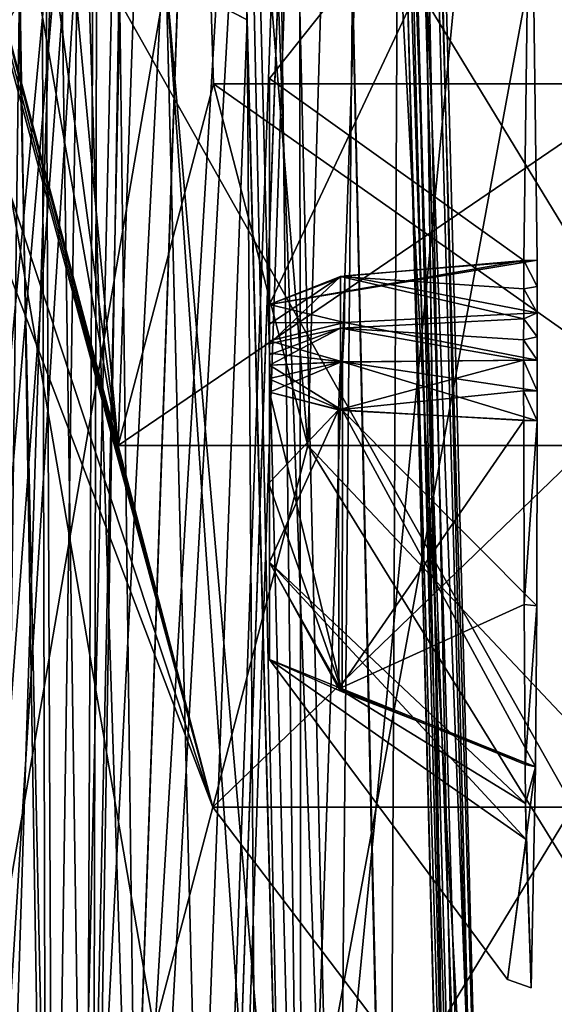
# Model space of a CAD drawing. Header units: inches. Extents: x -9.1 to 9.1, y -2.2 to 4.3.
# Tile 330 of 656: x -5.018 to -4.821, y -0.136 to 0.228. Entities that reach past the tile are written whole.
import ezdxf

# ---------------------------------------------------------------- set-up
doc = ezdxf.new("R2010")
doc.units = ezdxf.units.IN
doc.header["$LTSCALE"] = 65.185185
doc.header["$MEASUREMENT"] = 0
for name, color, linetype in [('12395', 7, 'CONTINUOUS'), ('12416', 7, 'CONTINUOUS'), ('12424', 7, 'CONTINUOUS'), ('12425', 7, 'CONTINUOUS'), ('13299', 7, 'CONTINUOUS'), ('13300', 7, 'CONTINUOUS'), ('13344', 7, 'CONTINUOUS'), ('13345', 7, 'CONTINUOUS'), ('13346', 7, 'CONTINUOUS'), ('13347', 7, 'CONTINUOUS'), ('13348', 7, 'CONTINUOUS'), ('13349', 7, 'CONTINUOUS'), ('13350', 7, 'CONTINUOUS'), ('13351', 7, 'CONTINUOUS'), ('13352', 7, 'CONTINUOUS'), ('13353', 7, 'CONTINUOUS'), ('13354', 7, 'CONTINUOUS'), ('13355', 7, 'CONTINUOUS'), ('13356', 7, 'CONTINUOUS'), ('1960', 7, 'CONTINUOUS'), ('1988', 7, 'CONTINUOUS'), ('1992', 7, 'CONTINUOUS'), ('2404', 7, 'CONTINUOUS'), ('2405', 7, 'CONTINUOUS'), ('2406', 7, 'CONTINUOUS'), ('3944', 7, 'CONTINUOUS'), ('3947', 7, 'CONTINUOUS'), ('3951', 7, 'CONTINUOUS'), ('3994', 7, 'CONTINUOUS'), ('687', 7, 'CONTINUOUS'), ('7110', 7, 'CONTINUOUS'), ('7114', 7, 'CONTINUOUS'), ('7115', 7, 'CONTINUOUS'), ('7154', 7, 'CONTINUOUS'), ('7155', 7, 'CONTINUOUS'), ('7169', 7, 'CONTINUOUS'), ('7171', 7, 'CONTINUOUS'), ('7174', 7, 'CONTINUOUS'), ('7209', 7, 'CONTINUOUS'), ('7228', 7, 'CONTINUOUS'), ('7229', 7, 'CONTINUOUS'), ('7233', 7, 'CONTINUOUS'), ('7235', 7, 'CONTINUOUS'), ('7347', 7, 'CONTINUOUS'), ('863', 7, 'CONTINUOUS'), ('9322', 7, 'CONTINUOUS'), ('9347', 7, 'CONTINUOUS'), ('9379', 7, 'CONTINUOUS')]:
    doc.layers.add(name, color=color, linetype=linetype)

msp = doc.modelspace()

# ---------------------------------------------------------------- linework, layer by layer
at = {"layer": '12395', "linetype": 'CONTINUOUS'}
for points in [[(-4.97639, 0.5863, 10.57752), (-4.94683, 0.61258, 10.4303), (-4.99891, -0.40013, 10.35935), (-4.97639, 0.5863, 10.57752)], [(-4.99891, -0.40013, 10.35935), (-4.94683, 0.61258, 10.4303), (-4.9804, -0.34848, 10.25188), (-4.99891, -0.40013, 10.35935)], [(-5.05977, 0.56559, 10.70482), (-4.97639, 0.5863, 10.57752), (-5.10629, -0.79274, 10.4516), (-5.05977, 0.56559, 10.70482)], [(-5.10629, -0.79274, 10.4516), (-4.97639, 0.5863, 10.57752), (-5.08813, -0.7254, 10.4461), (-5.10629, -0.79274, 10.4516)], [(-5.08813, -0.7254, 10.4461), (-4.97639, 0.5863, 10.57752), (-5.06675, -0.63289, 10.43963), (-5.08813, -0.7254, 10.4461)], [(-5.06675, -0.63289, 10.43963), (-4.97639, 0.5863, 10.57752), (-5.04734, -0.53738, 10.43295), (-5.06675, -0.63289, 10.43963)], [(-5.04734, -0.53738, 10.43295), (-4.97639, 0.5863, 10.57752), (-4.99891, -0.40013, 10.35935), (-5.04734, -0.53738, 10.43295)]]:
    msp.add_3dface(points, dxfattribs=at)
at = {"layer": '12416', "linetype": 'CONTINUOUS'}
for points in [[(-4.89359, 0.69004, 12.55696), (-4.961, 0.67153, 12.30889), (-4.91173, 0.07075, 12.49021), (-4.89359, 0.69004, 12.55696)], [(-4.31204, -0.89987, 14.69708), (-4.89359, 0.69004, 12.55696), (-4.91173, 0.07075, 12.49021), (-4.31204, -0.89987, 14.69708)], [(-4.89359, 0.69004, 12.55696), (-4.31204, -0.89987, 14.69708), (-4.89254, 0.69004, 12.56082), (-4.89359, 0.69004, 12.55696)], [(-4.89254, 0.69004, 12.56082), (-4.31204, -0.89987, 14.69708), (-4.89149, 0.69004, 12.56469), (-4.89254, 0.69004, 12.56082)], [(-4.42272, 0.69005, 14.28977), (-4.89149, 0.69004, 12.56469), (-4.50404, 0.2046, 13.99049), (-4.42272, 0.69005, 14.28977)], [(-4.89149, 0.69004, 12.56469), (-4.31204, -0.89987, 14.69708), (-4.53928, 0.07075, 13.86081), (-4.89149, 0.69004, 12.56469)], [(-4.89149, 0.69004, 12.56469), (-4.53928, 0.07075, 13.86081), (-4.50404, 0.2046, 13.99049), (-4.89149, 0.69004, 12.56469)], [(-4.961, 0.67153, 12.30889), (-5.0338, 0.6224, 12.04097), (-4.98193, 0.07075, 12.23188), (-4.961, 0.67153, 12.30889)], [(-4.961, 0.67153, 12.30889), (-4.98193, 0.07075, 12.23188), (-4.94669, 0.2046, 12.36156), (-4.961, 0.67153, 12.30889)], [(-4.91173, 0.07075, 12.49021), (-4.961, 0.67153, 12.30889), (-4.94669, 0.2046, 12.36156), (-4.91173, 0.07075, 12.49021)], [(-5.0338, 0.6224, 12.04097), (-5.054, 0.60418, 11.96667), (-4.98193, 0.07075, 12.23188), (-5.0338, 0.6224, 12.04097)], [(-5.054, 0.60418, 11.96667), (-5.07241, 0.58248, 11.89892), (-4.98193, 0.07075, 12.23188), (-5.054, 0.60418, 11.96667)], [(-5.07241, 0.58248, 11.89892), (-5.10361, 0.52633, 11.7841), (-4.98193, 0.07075, 12.23188), (-5.07241, 0.58248, 11.89892)], [(-5.10361, 0.52633, 11.7841), (-5.10475, 0.52348, 11.77989), (-4.94697, -0.0631, 12.36054), (-5.10361, 0.52633, 11.7841)], [(-4.98193, 0.07075, 12.23188), (-5.10361, 0.52633, 11.7841), (-4.94697, -0.0631, 12.36054), (-4.98193, 0.07075, 12.23188)], [(-5.10475, 0.52348, 11.77989), (-5.10588, 0.52058, 11.77572), (-4.94697, -0.0631, 12.36054), (-5.10475, 0.52348, 11.77989)], [(-5.10588, 0.52058, 11.77572), (-5.12195, 0.4661, 11.71661), (-4.94697, -0.0631, 12.36054), (-5.10588, 0.52058, 11.77572)], [(-5.12195, 0.4661, 11.71661), (-5.12878, 0.41333, 11.69145), (-4.94697, -0.0631, 12.36054), (-5.12195, 0.4661, 11.71661)], [(-5.12878, 0.41333, 11.69145), (-5.1675, -0.89987, 11.54897), (-4.94697, -0.0631, 12.36054), (-5.12878, 0.41333, 11.69145)], [(-4.94697, -0.0631, 12.36054), (-4.31204, -0.89987, 14.69708), (-4.91173, 0.07075, 12.49021), (-4.94697, -0.0631, 12.36054)], [(-5.1675, -0.89987, 11.54897), (-4.31204, -0.89987, 14.69708), (-4.94697, -0.0631, 12.36054), (-5.1675, -0.89987, 11.54897)]]:
    msp.add_3dface(points, dxfattribs=at)
at = {"layer": '12424', "linetype": 'CONTINUOUS'}
for points in [[(-4.98037, -0.34763, 9.87657), (-4.93923, 0.83041, 10.54183), (-4.89005, 2.23876, 9.78625), (-4.98037, -0.34763, 9.87657)], [(-4.94683, 0.61258, 10.4303), (-4.93923, 0.83041, 10.54183), (-4.98037, -0.34763, 9.87657), (-4.94683, 0.61258, 10.4303)], [(-4.9804, -0.34848, 10.25188), (-4.94683, 0.61258, 10.4303), (-4.98017, -0.34202, 10.23498), (-4.9804, -0.34848, 10.25188)], [(-4.97995, -0.33571, 10.21787), (-4.94683, 0.61258, 10.4303), (-4.98037, -0.34763, 9.87657), (-4.97995, -0.33571, 10.21787)], [(-4.94683, 0.61258, 10.4303), (-4.97995, -0.33571, 10.21787), (-4.98017, -0.34202, 10.23498), (-4.94683, 0.61258, 10.4303)]]:
    msp.add_3dface(points, dxfattribs=at)
at = {"layer": '12425', "linetype": 'CONTINUOUS'}
for points in [[(-4.82669, 2.23108, 9.6296), (-4.98037, -0.34763, 9.87657), (-4.89005, 2.23876, 9.78625), (-4.82669, 2.23108, 9.6296)], [(-4.91455, -0.3536, 9.71742), (-4.98037, -0.34763, 9.87657), (-4.82669, 2.23108, 9.6296), (-4.91455, -0.3536, 9.71742)], [(-4.66518, 2.2233, 9.56138), (-4.91455, -0.3536, 9.71742), (-4.82669, 2.23108, 9.6296), (-4.66518, 2.2233, 9.56138)], [(-4.75528, -0.35689, 9.65148), (-4.91455, -0.3536, 9.71742), (-4.66518, 2.2233, 9.56138), (-4.75528, -0.35689, 9.65148)]]:
    msp.add_3dface(points, dxfattribs=at)
at = {"layer": '13299', "linetype": 'CONTINUOUS'}
for points in [[(-4.98193, 0.07075, 12.23188), (-4.94697, -0.0631, 12.36054), (-4.80813, 0.07075, 12.18465), (-4.98193, 0.07075, 12.23188)], [(-4.94697, -0.0631, 12.36054), (-4.91173, 0.07075, 12.49021), (-4.78538, -0.0631, 12.31702), (-4.94697, -0.0631, 12.36054)], [(-4.80813, 0.07075, 12.18465), (-4.94697, -0.0631, 12.36054), (-4.78538, -0.0631, 12.31702), (-4.80813, 0.07075, 12.18465)], [(-4.78538, -0.0631, 12.31702), (-4.91173, 0.07075, 12.49021), (-4.75644, 0.07075, 12.44802), (-4.78538, -0.0631, 12.31702)]]:
    msp.add_3dface(points, dxfattribs=at)
at = {"layer": '13300', "linetype": 'CONTINUOUS'}
for points in [[(-4.94669, 0.2046, 12.36156), (-4.98193, 0.07075, 12.23188), (-4.78534, 0.2046, 12.31721), (-4.94669, 0.2046, 12.36156)], [(-4.98193, 0.07075, 12.23188), (-4.80813, 0.07075, 12.18465), (-4.78534, 0.2046, 12.31721), (-4.98193, 0.07075, 12.23188)], [(-4.91173, 0.07075, 12.49021), (-4.94669, 0.2046, 12.36156), (-4.75644, 0.07075, 12.44802), (-4.91173, 0.07075, 12.49021)], [(-4.75644, 0.07075, 12.44802), (-4.94669, 0.2046, 12.36156), (-4.78534, 0.2046, 12.31721), (-4.75644, 0.07075, 12.44802)]]:
    msp.add_3dface(points, dxfattribs=at)
at = {"layer": '13344', "linetype": 'CONTINUOUS'}
for points in [[(-4.82684, 0.11986, 10.75178), (-4.89813, 0.1163, 10.79526), (-4.82683, 0.1024, 10.75089), (-4.82684, 0.11986, 10.75178)], [(-4.82683, 0.11102, 10.75118), (-4.82684, 0.11986, 10.75178), (-4.82683, 0.1024, 10.75089), (-4.82683, 0.11102, 10.75118)], [(-4.89813, 0.1163, 10.79526), (-4.926, 0.1095, 10.87364), (-4.89889, 0.10171, 10.79545), (-4.89813, 0.1163, 10.79526)], [(-4.82683, 0.1024, 10.75089), (-4.89813, 0.1163, 10.79526), (-4.89889, 0.10171, 10.79545), (-4.82683, 0.1024, 10.75089)], [(-4.89889, 0.10171, 10.79545), (-4.926, 0.1095, 10.87364), (-4.926, 0.105, 10.87333), (-4.89889, 0.10171, 10.79545)], [(-4.926, 0.10051, 10.87318), (-4.89889, 0.10171, 10.79545), (-4.926, 0.105, 10.87333), (-4.926, 0.10051, 10.87318)]]:
    msp.add_3dface(points, dxfattribs=at)
at = {"layer": '13345', "linetype": 'CONTINUOUS'}
for points in [[(-4.82683, 0.1024, 10.75089), (-4.89889, 0.10171, 10.79545), (-4.82683, 0.091, 10.75099), (-4.82683, 0.1024, 10.75089)], [(-4.89889, 0.10171, 10.79545), (-4.926, 0.10051, 10.87318), (-4.8989, 0.08377, 10.79607), (-4.89889, 0.10171, 10.79545)], [(-4.926, 0.10051, 10.87318), (-4.926, 0.09535, 10.87322), (-4.8989, 0.08377, 10.79607), (-4.926, 0.10051, 10.87318)], [(-4.82684, 0.07991, 10.75166), (-4.89889, 0.10171, 10.79545), (-4.8989, 0.08377, 10.79607), (-4.82684, 0.07991, 10.75166)], [(-4.82683, 0.091, 10.75099), (-4.89889, 0.10171, 10.79545), (-4.82684, 0.07991, 10.75166), (-4.82683, 0.091, 10.75099)], [(-4.926, 0.09535, 10.87322), (-4.926, 0.0905, 10.8735), (-4.8989, 0.08377, 10.79607), (-4.926, 0.09535, 10.87322)]]:
    msp.add_3dface(points, dxfattribs=at)
at = {"layer": '13346', "linetype": 'CONTINUOUS'}
for points in [[(-4.926, 0.0905, 10.8735), (-4.926, 0.05593, 10.88157), (-4.899, -0.02045, 10.83687), (-4.926, 0.0905, 10.8735)], [(-4.8989, 0.08377, 10.79607), (-4.926, 0.0905, 10.8735), (-4.899, -0.02045, 10.83687), (-4.8989, 0.08377, 10.79607)], [(-4.82741, -0.04822, 10.80195), (-4.8989, 0.08377, 10.79607), (-4.899, -0.02045, 10.83687), (-4.82741, -0.04822, 10.80195)], [(-4.82684, 0.07991, 10.75166), (-4.8989, 0.08377, 10.79607), (-4.82702, 0.01143, 10.76776), (-4.82684, 0.07991, 10.75166)], [(-4.82702, 0.01143, 10.76776), (-4.8989, 0.08377, 10.79607), (-4.82741, -0.04822, 10.80195), (-4.82702, 0.01143, 10.76776)], [(-4.926, 0.05593, 10.88157), (-4.926, 0.0275, 10.89786), (-4.899, -0.02045, 10.83687), (-4.926, 0.05593, 10.88157)]]:
    msp.add_3dface(points, dxfattribs=at)
at = {"layer": '13347', "linetype": 'CONTINUOUS'}
for points in [[(-4.926, -0.00844, 10.973), (-4.926, 0.02757, 11.04376), (-4.83098, -0.07503, 11.11335), (-4.926, -0.00844, 10.973)], [(-4.83098, -0.07503, 11.11335), (-4.926, 0.02757, 11.04376), (-4.83114, -0.06171, 11.12686), (-4.83098, -0.07503, 11.11335)], [(-4.83114, -0.06171, 11.12686), (-4.926, 0.02757, 11.04376), (-4.90024, -0.01937, 11.10355), (-4.83114, -0.06171, 11.12686)], [(-4.926, 0.0275, 10.89786), (-4.926, -0.00844, 10.973), (-4.899, -0.02045, 10.83687), (-4.926, 0.0275, 10.89786)], [(-4.926, -0.00844, 10.973), (-4.82741, -0.04822, 10.80195), (-4.899, -0.02045, 10.83687), (-4.926, -0.00844, 10.973)], [(-4.82741, -0.04822, 10.80195), (-4.926, -0.00844, 10.973), (-4.83789, -0.12696, 10.94948), (-4.82741, -0.04822, 10.80195)], [(-4.926, -0.00844, 10.973), (-4.83098, -0.07503, 11.11335), (-4.83789, -0.12696, 10.94948), (-4.926, -0.00844, 10.973)], [(-4.83128, -0.04732, 11.13916), (-4.83114, -0.06171, 11.12686), (-4.90024, -0.01937, 11.10355), (-4.83128, -0.04732, 11.13916)]]:
    msp.add_3dface(points, dxfattribs=at)
at = {"layer": '13348', "linetype": 'CONTINUOUS'}
for points in [[(-4.82741, -0.04822, 10.80195), (-4.83789, -0.12696, 10.94948), (-4.82913, -0.12995, 10.95148), (-4.82741, -0.04822, 10.80195)], [(-4.83789, -0.12696, 10.94948), (-4.83098, -0.07503, 11.11335), (-4.82913, -0.12995, 10.95148), (-4.83789, -0.12696, 10.94948)]]:
    msp.add_3dface(points, dxfattribs=at)
at = {"layer": '13349', "linetype": 'CONTINUOUS'}
for points in [[(-4.83184, 0.11761, 11.18881), (-4.83185, 0.10991, 11.18929), (-4.89971, 0.11421, 11.14449), (-4.83184, 0.11761, 11.18881)], [(-4.926, 0.10834, 11.06803), (-4.89971, 0.11421, 11.14449), (-4.926, 0.10434, 11.06828), (-4.926, 0.10834, 11.06803)], [(-4.926, 0.10434, 11.06828), (-4.89971, 0.11421, 11.14449), (-4.926, 0.10048, 11.06841), (-4.926, 0.10434, 11.06828)], [(-4.926, 0.10048, 11.06841), (-4.89971, 0.11421, 11.14449), (-4.89972, 0.10167, 11.14507), (-4.926, 0.10048, 11.06841)], [(-4.89971, 0.11421, 11.14449), (-4.83185, 0.10235, 11.18953), (-4.89972, 0.10167, 11.14507), (-4.89971, 0.11421, 11.14449)], [(-4.83185, 0.10991, 11.18929), (-4.83185, 0.10235, 11.18953), (-4.89971, 0.11421, 11.14449), (-4.83185, 0.10991, 11.18929)]]:
    msp.add_3dface(points, dxfattribs=at)
at = {"layer": '13350', "linetype": 'CONTINUOUS'}
for points in [[(-4.83182, 0.13921, 11.18645), (-4.83183, 0.12875, 11.18775), (-4.89967, 0.13327, 11.14246), (-4.83182, 0.13921, 11.18645)], [(-4.89971, 0.11421, 11.14449), (-4.926, 0.10834, 11.06803), (-4.89967, 0.13327, 11.14246), (-4.89971, 0.11421, 11.14449)], [(-4.89967, 0.13327, 11.14246), (-4.926, 0.10834, 11.06803), (-4.926, 0.11563, 11.06733), (-4.89967, 0.13327, 11.14246)], [(-4.926, 0.12302, 11.0664), (-4.89967, 0.13327, 11.14246), (-4.926, 0.11563, 11.06733), (-4.926, 0.12302, 11.0664)], [(-4.83184, 0.11761, 11.18881), (-4.89971, 0.11421, 11.14449), (-4.89967, 0.13327, 11.14246), (-4.83184, 0.11761, 11.18881)], [(-4.83183, 0.12875, 11.18775), (-4.83184, 0.11761, 11.18881), (-4.89967, 0.13327, 11.14246), (-4.83183, 0.12875, 11.18775)]]:
    msp.add_3dface(points, dxfattribs=at)
at = {"layer": '13351', "linetype": 'CONTINUOUS'}
for points in [[(-4.926, 0.12302, 10.87518), (-4.82687, 0.13936, 10.75398), (-4.82935, 0.32835, 10.97052), (-4.926, 0.12302, 10.87518)], [(-4.926, 0.12302, 10.87518), (-4.82935, 0.32835, 10.97052), (-4.926, 0.2066, 10.97078), (-4.926, 0.12302, 10.87518)], [(-4.82935, 0.32835, 10.97052), (-4.83182, 0.13921, 11.18645), (-4.926, 0.2066, 10.97078), (-4.82935, 0.32835, 10.97052)], [(-4.83182, 0.13921, 11.18645), (-4.926, 0.12302, 11.0664), (-4.926, 0.2066, 10.97078), (-4.83182, 0.13921, 11.18645)], [(-4.82687, 0.13936, 10.75398), (-4.926, 0.12302, 10.87518), (-4.89808, 0.13354, 10.79714), (-4.82687, 0.13936, 10.75398)], [(-4.83182, 0.13921, 11.18645), (-4.89967, 0.13327, 11.14246), (-4.926, 0.12302, 11.0664), (-4.83182, 0.13921, 11.18645)]]:
    msp.add_3dface(points, dxfattribs=at)
at = {"layer": '13352', "linetype": 'CONTINUOUS'}
for points in [[(-4.82684, 0.11986, 10.75178), (-4.82687, 0.13936, 10.75398), (-4.89808, 0.13354, 10.79714), (-4.82684, 0.11986, 10.75178)], [(-4.82685, 0.12964, 10.75276), (-4.82687, 0.13936, 10.75398), (-4.82684, 0.11986, 10.75178), (-4.82685, 0.12964, 10.75276)], [(-4.926, 0.12302, 10.87518), (-4.89813, 0.1163, 10.79526), (-4.89808, 0.13354, 10.79714), (-4.926, 0.12302, 10.87518)], [(-4.89813, 0.1163, 10.79526), (-4.82684, 0.11986, 10.75178), (-4.89808, 0.13354, 10.79714), (-4.89813, 0.1163, 10.79526)], [(-4.926, 0.11618, 10.87431), (-4.89813, 0.1163, 10.79526), (-4.926, 0.12302, 10.87518), (-4.926, 0.11618, 10.87431)], [(-4.926, 0.1095, 10.87364), (-4.89813, 0.1163, 10.79526), (-4.926, 0.11618, 10.87431), (-4.926, 0.1095, 10.87364)]]:
    msp.add_3dface(points, dxfattribs=at)
at = {"layer": '13353', "linetype": 'CONTINUOUS'}
for points in [[(-4.926, 0.12302, 11.0664), (-4.926, 0.12302, 10.87518), (-4.926, 0.2066, 10.97078), (-4.926, 0.12302, 11.0664)], [(-4.926, 0.11618, 10.87431), (-4.926, 0.12302, 10.87518), (-4.926, 0.11563, 11.06733), (-4.926, 0.11618, 10.87431)], [(-4.926, 0.12302, 10.87518), (-4.926, 0.12302, 11.0664), (-4.926, 0.11563, 11.06733), (-4.926, 0.12302, 10.87518)], [(-4.926, 0.1095, 10.87364), (-4.926, 0.11618, 10.87431), (-4.926, 0.11563, 11.06733), (-4.926, 0.1095, 10.87364)], [(-4.926, 0.10834, 11.06803), (-4.926, 0.1095, 10.87364), (-4.926, 0.11563, 11.06733), (-4.926, 0.10834, 11.06803)], [(-4.926, 0.105, 10.87333), (-4.926, 0.1095, 10.87364), (-4.926, 0.10834, 11.06803), (-4.926, 0.105, 10.87333)], [(-4.926, 0.105, 10.87333), (-4.926, 0.10834, 11.06803), (-4.926, 0.10434, 11.06828), (-4.926, 0.105, 10.87333)], [(-4.926, 0.10051, 10.87318), (-4.926, 0.105, 10.87333), (-4.926, 0.10434, 11.06828), (-4.926, 0.10051, 10.87318)], [(-4.926, 0.10051, 10.87318), (-4.926, 0.10434, 11.06828), (-4.926, 0.10048, 11.06841), (-4.926, 0.10051, 10.87318)], [(-4.926, 0.10051, 10.87318), (-4.926, 0.10048, 11.06841), (-4.926, 0.09559, 11.06837), (-4.926, 0.10051, 10.87318)], [(-4.926, 0.09535, 10.87322), (-4.926, 0.10051, 10.87318), (-4.926, 0.09559, 11.06837), (-4.926, 0.09535, 10.87322)], [(-4.926, 0.09051, 11.06807), (-4.926, 0.09535, 10.87322), (-4.926, 0.09559, 11.06837), (-4.926, 0.09051, 11.06807)], [(-4.926, 0.0905, 10.8735), (-4.926, 0.09535, 10.87322), (-4.926, 0.09051, 11.06807), (-4.926, 0.0905, 10.8735)], [(-4.926, 0.05703, 11.06044), (-4.926, 0.0905, 10.8735), (-4.926, 0.09051, 11.06807), (-4.926, 0.05703, 11.06044)], [(-4.926, 0.05593, 10.88157), (-4.926, 0.0905, 10.8735), (-4.926, 0.05703, 11.06044), (-4.926, 0.05593, 10.88157)], [(-4.926, 0.02757, 11.04376), (-4.926, 0.05593, 10.88157), (-4.926, 0.05703, 11.06044), (-4.926, 0.02757, 11.04376)], [(-4.926, 0.0275, 10.89786), (-4.926, 0.05593, 10.88157), (-4.926, 0.02757, 11.04376), (-4.926, 0.0275, 10.89786)], [(-4.926, -0.00844, 10.973), (-4.926, 0.0275, 10.89786), (-4.926, 0.02757, 11.04376), (-4.926, -0.00844, 10.973)]]:
    msp.add_3dface(points, dxfattribs=at)
at = {"layer": '13354', "linetype": 'CONTINUOUS'}
for points in [[(-4.926, 0.05703, 11.06044), (-4.926, 0.09051, 11.06807), (-4.90038, 0.08395, 11.1436), (-4.926, 0.05703, 11.06044)], [(-4.926, 0.02757, 11.04376), (-4.926, 0.05703, 11.06044), (-4.90038, 0.08395, 11.1436), (-4.926, 0.02757, 11.04376)], [(-4.90024, -0.01937, 11.10355), (-4.926, 0.02757, 11.04376), (-4.90038, 0.08395, 11.1436), (-4.90024, -0.01937, 11.10355)], [(-4.83184, 0.08003, 11.18875), (-4.90024, -0.01937, 11.10355), (-4.90038, 0.08395, 11.1436), (-4.83184, 0.08003, 11.18875)], [(-4.83166, 0.01191, 11.17284), (-4.90024, -0.01937, 11.10355), (-4.83184, 0.08003, 11.18875), (-4.83166, 0.01191, 11.17284)], [(-4.83128, -0.04732, 11.13916), (-4.90024, -0.01937, 11.10355), (-4.83166, 0.01191, 11.17284), (-4.83128, -0.04732, 11.13916)]]:
    msp.add_3dface(points, dxfattribs=at)
at = {"layer": '13355', "linetype": 'CONTINUOUS'}
for points in [[(-4.89972, 0.10167, 11.14507), (-4.83185, 0.10235, 11.18953), (-4.90038, 0.08395, 11.1436), (-4.89972, 0.10167, 11.14507)], [(-4.90038, 0.08395, 11.1436), (-4.83185, 0.10235, 11.18953), (-4.83185, 0.09098, 11.18942), (-4.90038, 0.08395, 11.1436)], [(-4.926, 0.10048, 11.06841), (-4.89972, 0.10167, 11.14507), (-4.926, 0.09559, 11.06837), (-4.926, 0.10048, 11.06841)], [(-4.89972, 0.10167, 11.14507), (-4.926, 0.09051, 11.06807), (-4.926, 0.09559, 11.06837), (-4.89972, 0.10167, 11.14507)], [(-4.926, 0.09051, 11.06807), (-4.89972, 0.10167, 11.14507), (-4.90038, 0.08395, 11.1436), (-4.926, 0.09051, 11.06807)], [(-4.83184, 0.08003, 11.18875), (-4.90038, 0.08395, 11.1436), (-4.83185, 0.09098, 11.18942), (-4.83184, 0.08003, 11.18875)]]:
    msp.add_3dface(points, dxfattribs=at)
at = {"layer": '13356', "linetype": 'CONTINUOUS'}
for points in [[(-4.82687, 0.13936, 10.75398), (-4.83182, 0.13921, 11.18645), (-4.82935, 0.32835, 10.97052), (-4.82687, 0.13936, 10.75398)], [(-4.82685, 0.12964, 10.75276), (-4.83183, 0.12875, 11.18775), (-4.83182, 0.13921, 11.18645), (-4.82685, 0.12964, 10.75276)], [(-4.82687, 0.13936, 10.75398), (-4.82685, 0.12964, 10.75276), (-4.83182, 0.13921, 11.18645), (-4.82687, 0.13936, 10.75398)], [(-4.82684, 0.11986, 10.75178), (-4.83184, 0.11761, 11.18881), (-4.83183, 0.12875, 11.18775), (-4.82684, 0.11986, 10.75178)], [(-4.82685, 0.12964, 10.75276), (-4.82684, 0.11986, 10.75178), (-4.83183, 0.12875, 11.18775), (-4.82685, 0.12964, 10.75276)], [(-4.82683, 0.11102, 10.75118), (-4.83185, 0.10991, 11.18929), (-4.83184, 0.11761, 11.18881), (-4.82683, 0.11102, 10.75118)], [(-4.82684, 0.11986, 10.75178), (-4.82683, 0.11102, 10.75118), (-4.83184, 0.11761, 11.18881), (-4.82684, 0.11986, 10.75178)], [(-4.82683, 0.11102, 10.75118), (-4.82683, 0.1024, 10.75089), (-4.83185, 0.10991, 11.18929), (-4.82683, 0.11102, 10.75118)], [(-4.82683, 0.1024, 10.75089), (-4.83185, 0.10235, 11.18953), (-4.83185, 0.10991, 11.18929), (-4.82683, 0.1024, 10.75089)], [(-4.83185, 0.10235, 11.18953), (-4.82683, 0.1024, 10.75089), (-4.82683, 0.091, 10.75099), (-4.83185, 0.10235, 11.18953)], [(-4.83185, 0.10235, 11.18953), (-4.82683, 0.091, 10.75099), (-4.83185, 0.09098, 11.18942), (-4.83185, 0.10235, 11.18953)], [(-4.82683, 0.091, 10.75099), (-4.82684, 0.07991, 10.75166), (-4.83185, 0.09098, 11.18942), (-4.82683, 0.091, 10.75099)], [(-4.82684, 0.07991, 10.75166), (-4.83184, 0.08003, 11.18875), (-4.83185, 0.09098, 11.18942), (-4.82684, 0.07991, 10.75166)], [(-4.82684, 0.07991, 10.75166), (-4.83166, 0.01191, 11.17284), (-4.83184, 0.08003, 11.18875), (-4.82684, 0.07991, 10.75166)], [(-4.82684, 0.07991, 10.75166), (-4.82702, 0.01143, 10.76776), (-4.83166, 0.01191, 11.17284), (-4.82684, 0.07991, 10.75166)], [(-4.82702, 0.01143, 10.76776), (-4.83128, -0.04732, 11.13916), (-4.83166, 0.01191, 11.17284), (-4.82702, 0.01143, 10.76776)], [(-4.82702, 0.01143, 10.76776), (-4.82741, -0.04822, 10.80195), (-4.83128, -0.04732, 11.13916), (-4.82702, 0.01143, 10.76776)], [(-4.82741, -0.04822, 10.80195), (-4.83114, -0.06171, 11.12686), (-4.83128, -0.04732, 11.13916), (-4.82741, -0.04822, 10.80195)], [(-4.83114, -0.06171, 11.12686), (-4.82741, -0.04822, 10.80195), (-4.82913, -0.12995, 10.95148), (-4.83114, -0.06171, 11.12686)], [(-4.83098, -0.07503, 11.11335), (-4.83114, -0.06171, 11.12686), (-4.82913, -0.12995, 10.95148), (-4.83098, -0.07503, 11.11335)]]:
    msp.add_3dface(points, dxfattribs=at)
at = {"layer": '1960', "linetype": 'CONTINUOUS'}
for points in [[(-4.97384, -0.355, -1.08578), (-4.98136, 0.2322, -1.07137), (-4.90834, 0.82079, -1.01683), (-4.97384, -0.355, -1.08578)], [(-4.88161, -0.355, -1.03305), (-4.97384, -0.355, -1.08578), (-4.90834, 0.82079, -1.01683), (-4.88161, -0.355, -1.03305)], [(-4.91467, 0.2322, -0.82248), (-4.90096, -0.355, -0.81377), (-4.88977, 0.82079, -0.87575), (-4.91467, 0.2322, -0.82248)], [(-4.88161, -0.355, -1.03305), (-4.90834, 0.82079, -1.01683), (-4.87579, 0.82079, -0.933), (-4.88161, -0.355, -1.03305)], [(-4.90096, -0.355, -0.81377), (-4.85971, -0.355, -0.8671), (-4.88977, 0.82079, -0.87575), (-4.90096, -0.355, -0.81377)], [(-4.85971, -0.355, -0.8671), (-4.845, -0.355, -0.933), (-4.88977, 0.82079, -0.87575), (-4.85971, -0.355, -0.8671)], [(-4.845, -0.355, -0.933), (-4.87579, 0.82079, -0.933), (-4.88977, 0.82079, -0.87575), (-4.845, -0.355, -0.933)], [(-4.845, -0.355, -0.933), (-4.88161, -0.355, -1.03305), (-4.87579, 0.82079, -0.933), (-4.845, -0.355, -0.933)]]:
    msp.add_3dface(points, dxfattribs=at)
at = {"layer": '1988', "linetype": 'CONTINUOUS'}
for points in [[(-4.97384, -0.355, 1.08773), (-4.90834, 0.82079, 1.01877), (-4.98136, 0.2322, 1.07332), (-4.97384, -0.355, 1.08773)], [(-4.97384, -0.355, 1.08773), (-4.88195, -0.355, 1.03539), (-4.90834, 0.82079, 1.01877), (-4.97384, -0.355, 1.08773)], [(-4.90096, -0.355, 0.81572), (-4.91467, 0.2322, 0.82443), (-4.88977, 0.82079, 0.8777), (-4.90096, -0.355, 0.81572)], [(-4.88195, -0.355, 1.03539), (-4.845, -0.355, 0.93495), (-4.90834, 0.82079, 1.01877), (-4.88195, -0.355, 1.03539)], [(-4.845, -0.355, 0.93495), (-4.87579, 0.82079, 0.93495), (-4.90834, 0.82079, 1.01877), (-4.845, -0.355, 0.93495)], [(-4.85971, -0.355, 0.86905), (-4.90096, -0.355, 0.81572), (-4.88977, 0.82079, 0.8777), (-4.85971, -0.355, 0.86905)], [(-4.85971, -0.355, 0.86905), (-4.88977, 0.82079, 0.8777), (-4.87579, 0.82079, 0.93495), (-4.85971, -0.355, 0.86905)], [(-4.845, -0.355, 0.93495), (-4.85971, -0.355, 0.86905), (-4.87579, 0.82079, 0.93495), (-4.845, -0.355, 0.93495)]]:
    msp.add_3dface(points, dxfattribs=at)
at = {"layer": '1992', "linetype": 'CONTINUOUS'}
for points in [[(-5.00869, -0.355, 1.112), (-5.01138, 0.82088, 1.06632), (-5.01827, 0.2357, 1.09766), (-5.00869, -0.355, 1.112)], [(-4.99397, -0.3552, 1.09598), (-4.97384, -0.355, 1.08773), (-5.01138, 0.82088, 1.06632), (-4.99397, -0.3552, 1.09598)], [(-4.97384, -0.355, 1.08773), (-4.98136, 0.2322, 1.07332), (-5.01138, 0.82088, 1.06632), (-4.97384, -0.355, 1.08773)], [(-5.00869, -0.355, 1.112), (-4.99397, -0.3552, 1.09598), (-5.01138, 0.82088, 1.06632), (-5.00869, -0.355, 1.112)]]:
    msp.add_3dface(points, dxfattribs=at)
at = {"layer": '2404', "linetype": 'CONTINUOUS'}
for points in [[(-4.9519, -0.24309, -4.55803), (-5.0481, -0.24309, -4.55803), (-5.03573, 0.24394, -4.40148), (-4.9519, -0.24309, -4.55803)], [(-4.9519, -0.24309, -4.55803), (-5.03573, 0.24394, -4.40148), (-4.96427, 0.2438, -4.40157), (-4.9519, -0.24309, -4.55803)]]:
    msp.add_3dface(points, dxfattribs=at)
at = {"layer": '2405', "linetype": 'CONTINUOUS'}
for points in [[(-4.9519, -0.24309, -4.55803), (-4.96427, 0.2438, -4.40157), (-4.93046, -0.24301, -4.54899), (-4.9519, -0.24309, -4.55803)], [(-4.93046, -0.24301, -4.54899), (-4.96427, 0.2438, -4.40157), (-4.92191, -0.24393, -4.52808), (-4.93046, -0.24301, -4.54899)], [(-4.92191, -0.24393, -4.52808), (-4.96427, 0.2438, -4.40157), (-4.93428, 0.22839, -4.37626), (-4.92191, -0.24393, -4.52808)]]:
    msp.add_3dface(points, dxfattribs=at)
at = {"layer": '2406', "linetype": 'CONTINUOUS'}
for points in [[(-4.919, -0.355, -2.82272), (-4.919, -0.355, -4.53392), (-4.94979, 0.82079, -3.4926), (-4.919, -0.355, -2.82272)], [(-4.94979, 0.82079, -3.4926), (-4.919, -0.355, -4.53392), (-4.9497, 0.81729, -3.52136), (-4.94979, 0.82079, -3.4926)], [(-4.93447, 0.2357, -2.8151), (-4.919, -0.355, -2.82272), (-4.94979, 0.82079, -3.4926), (-4.93447, 0.2357, -2.8151)], [(-4.9497, 0.81729, -3.52136), (-4.919, -0.355, -4.53392), (-4.94943, 0.807, -3.54845), (-4.9497, 0.81729, -3.52136)], [(-4.919, -0.355, -4.53392), (-4.94306, 0.56391, -4.01083), (-4.94943, 0.807, -3.54845), (-4.919, -0.355, -4.53392)], [(-4.93428, 0.22839, -4.37626), (-4.94306, 0.56391, -4.01083), (-4.919, -0.355, -4.53392), (-4.93428, 0.22839, -4.37626)], [(-4.92191, -0.24393, -4.52808), (-4.93428, 0.22839, -4.37626), (-4.919, -0.355, -4.53392), (-4.92191, -0.24393, -4.52808)]]:
    msp.add_3dface(points, dxfattribs=at)
at = {"layer": '3944', "linetype": 'CONTINUOUS'}
for points in [[(-5.00603, -0.3552, -2.50402), (-5.01107, 0.82079, -2.54133), (-5.01864, 0.2322, -2.52668), (-5.00603, -0.3552, -2.50402)], [(-5.01107, 0.82079, -2.54133), (-5.00603, -0.3552, -2.50402), (-4.98862, 0.82088, -2.53368), (-5.01107, 0.82079, -2.54133)], [(-5.00603, -0.3552, -2.50402), (-4.99131, -0.355, -2.488), (-4.98862, 0.82088, -2.53368), (-5.00603, -0.3552, -2.50402)], [(-4.99131, -0.355, -2.488), (-4.98173, 0.2357, -2.50234), (-4.98862, 0.82088, -2.53368), (-4.99131, -0.355, -2.488)], [(-5.02616, -0.355, -2.51227), (-5.00603, -0.3552, -2.50402), (-5.01864, 0.2322, -2.52668), (-5.02616, -0.355, -2.51227)]]:
    msp.add_3dface(points, dxfattribs=at)
at = {"layer": '3947', "linetype": 'CONTINUOUS'}
for points in [[(-4.90096, -0.355, -2.78428), (-4.91467, 0.2322, -2.77557), (-4.88977, 0.82079, -2.7223), (-4.90096, -0.355, -2.78428)], [(-4.85952, -0.355, -2.73056), (-4.90096, -0.355, -2.78428), (-4.88977, 0.82079, -2.7223), (-4.85952, -0.355, -2.73056)], [(-4.85952, -0.355, -2.73056), (-4.88977, 0.82079, -2.7223), (-4.87579, 0.82079, -2.66505), (-4.85952, -0.355, -2.73056)], [(-4.85461, -0.355, -2.61132), (-4.84742, -0.35499, -2.63777), (-4.87871, 0.82079, -2.63829), (-4.85461, -0.355, -2.61132)], [(-4.85461, -0.355, -2.61132), (-4.87871, 0.82079, -2.63829), (-4.87085, 0.2322, -2.612), (-4.85461, -0.355, -2.61132)], [(-4.84742, -0.35499, -2.63777), (-4.845, -0.355, -2.66505), (-4.87871, 0.82079, -2.63829), (-4.84742, -0.35499, -2.63777)], [(-4.845, -0.355, -2.66505), (-4.87579, 0.82079, -2.66505), (-4.87871, 0.82079, -2.63829), (-4.845, -0.355, -2.66505)], [(-4.845, -0.355, -2.66505), (-4.85952, -0.355, -2.73056), (-4.87579, 0.82079, -2.66505), (-4.845, -0.355, -2.66505)]]:
    msp.add_3dface(points, dxfattribs=at)
at = {"layer": '3951', "linetype": 'CONTINUOUS'}
for points in [[(-4.85461, -0.355, -2.61132), (-4.87085, 0.2322, -2.612), (-4.89192, 0.82088, -2.58951), (-4.85461, -0.355, -2.61132)], [(-4.85461, -0.355, -2.61132), (-4.89192, 0.82088, -2.58951), (-4.85753, -0.3552, -2.58976), (-4.85461, -0.355, -2.61132)], [(-4.85102, -0.355, -2.569), (-4.89192, 0.82088, -2.58951), (-4.86822, 0.2357, -2.56787), (-4.85102, -0.355, -2.569)], [(-4.85753, -0.3552, -2.58976), (-4.89192, 0.82088, -2.58951), (-4.85102, -0.355, -2.569), (-4.85753, -0.3552, -2.58976)]]:
    msp.add_3dface(points, dxfattribs=at)
at = {"layer": '3994', "linetype": 'CONTINUOUS'}
for points in [[(-4.86822, 0.2357, 2.56982), (-4.85102, -0.355, 2.57095), (-4.51827, 0.2357, 1.96368), (-4.86822, 0.2357, 2.56982)], [(-4.85102, -0.355, 2.57095), (-4.50869, -0.355, 1.97802), (-4.51827, 0.2357, 1.96368), (-4.85102, -0.355, 2.57095)]]:
    msp.add_3dface(points, dxfattribs=at)
at = {"layer": '687', "linetype": 'CONTINUOUS'}
for points in [[(-4.841, 2.5811, 9.36597), (-5.024, 2.57785, 8.92438), (-5.07909, -0.36132, 9.26613), (-4.841, 2.5811, 9.36597)], [(-4.94355, -0.35621, 9.46856), (-4.841, 2.5811, 9.36597), (-5.07909, -0.36132, 9.26613), (-4.94355, -0.35621, 9.46856)], [(-4.841, 2.5811, 9.36597), (-4.94355, -0.35621, 9.46856), (-4.74113, -0.36132, 9.60409), (-4.841, 2.5811, 9.36597)], [(-4.50204, -0.36218, 9.65166), (-4.39938, 2.57785, 9.549), (-4.841, 2.5811, 9.36597), (-4.50204, -0.36218, 9.65166)], [(-4.50204, -0.36218, 9.65166), (-4.841, 2.5811, 9.36597), (-4.74113, -0.36132, 9.60409), (-4.50204, -0.36218, 9.65166)]]:
    msp.add_3dface(points, dxfattribs=at)
at = {"layer": '7110', "linetype": 'CONTINUOUS'}
for points in [[(-4.91467, 0.2322, 2.77752), (-4.90096, -0.355, 2.78623), (-4.88977, 0.82079, 2.72425), (-4.91467, 0.2322, 2.77752)], [(-4.90096, -0.355, 2.78623), (-4.85952, -0.355, 2.73251), (-4.88977, 0.82079, 2.72425), (-4.90096, -0.355, 2.78623)], [(-4.85952, -0.355, 2.73251), (-4.845, -0.355, 2.667), (-4.88977, 0.82079, 2.72425), (-4.85952, -0.355, 2.73251)], [(-4.845, -0.355, 2.667), (-4.87579, 0.82079, 2.667), (-4.88977, 0.82079, 2.72425), (-4.845, -0.355, 2.667)], [(-4.84742, -0.35499, 2.63971), (-4.85461, -0.355, 2.61327), (-4.87871, 0.82079, 2.64024), (-4.84742, -0.35499, 2.63971)], [(-4.87871, 0.82079, 2.64024), (-4.85461, -0.355, 2.61327), (-4.87085, 0.2322, 2.61395), (-4.87871, 0.82079, 2.64024)], [(-4.87579, 0.82079, 2.667), (-4.84742, -0.35499, 2.63971), (-4.87871, 0.82079, 2.64024), (-4.87579, 0.82079, 2.667)], [(-4.845, -0.355, 2.667), (-4.84742, -0.35499, 2.63971), (-4.87579, 0.82079, 2.667), (-4.845, -0.355, 2.667)]]:
    msp.add_3dface(points, dxfattribs=at)
at = {"layer": '7114', "linetype": 'CONTINUOUS'}
for points in [[(-4.919, -0.355, 2.82467), (-4.94417, 0.82088, 2.78646), (-4.93447, 0.2357, 2.81705), (-4.919, -0.355, 2.82467)], [(-4.919, -0.355, 2.82467), (-4.91426, -0.3552, 2.80344), (-4.94417, 0.82088, 2.78646), (-4.919, -0.355, 2.82467)], [(-4.91426, -0.3552, 2.80344), (-4.90096, -0.355, 2.78623), (-4.94417, 0.82088, 2.78646), (-4.91426, -0.3552, 2.80344)], [(-4.94417, 0.82088, 2.78646), (-4.90096, -0.355, 2.78623), (-4.91467, 0.2322, 2.77752), (-4.94417, 0.82088, 2.78646)]]:
    msp.add_3dface(points, dxfattribs=at)
at = {"layer": '7115', "linetype": 'CONTINUOUS'}
for points in [[(-4.94979, 0.82079, 3.4926), (-4.9497, 0.81729, 3.52136), (-4.919, -0.355, 2.82467), (-4.94979, 0.82079, 3.4926)], [(-4.93447, 0.2357, 2.81705), (-4.94979, 0.82079, 3.4926), (-4.919, -0.355, 2.82467), (-4.93447, 0.2357, 2.81705)], [(-4.9497, 0.81729, 3.52136), (-4.94943, 0.807, 3.54845), (-4.919, -0.355, 2.82467), (-4.9497, 0.81729, 3.52136)], [(-4.94943, 0.807, 3.54845), (-4.94306, 0.56391, 4.01084), (-4.919, -0.355, 2.82467), (-4.94943, 0.807, 3.54845)], [(-4.94306, 0.56391, 4.01084), (-4.93428, 0.22839, 4.37626), (-4.919, -0.355, 2.82467), (-4.94306, 0.56391, 4.01084)], [(-4.93428, 0.22839, 4.37626), (-4.92191, -0.24392, 4.52808), (-4.919, -0.355, 2.82467), (-4.93428, 0.22839, 4.37626)]]:
    msp.add_3dface(points, dxfattribs=at)
at = {"layer": '7154', "linetype": 'CONTINUOUS'}
for points in [[(-4.93428, 0.22839, 4.37626), (-4.94306, 0.56391, 4.01084), (-4.96427, 0.24394, 4.40148), (-4.93428, 0.22839, 4.37626)], [(-4.9519, -0.24309, 4.55803), (-4.93428, 0.22839, 4.37626), (-4.96427, 0.24394, 4.40148), (-4.9519, -0.24309, 4.55803)], [(-4.9519, -0.24309, 4.55803), (-4.931, -0.24299, 4.54953), (-4.93428, 0.22839, 4.37626), (-4.9519, -0.24309, 4.55803)], [(-4.931, -0.24299, 4.54953), (-4.92191, -0.24392, 4.52808), (-4.93428, 0.22839, 4.37626), (-4.931, -0.24299, 4.54953)]]:
    msp.add_3dface(points, dxfattribs=at)
at = {"layer": '7155', "linetype": 'CONTINUOUS'}
for points in [[(-5.0481, -0.24309, 4.55803), (-4.9519, -0.24309, 4.55803), (-4.96427, 0.24394, 4.40148), (-5.0481, -0.24309, 4.55803)], [(-5.0481, -0.24309, 4.55803), (-4.96427, 0.24394, 4.40148), (-5.03573, 0.2438, 4.40157), (-5.0481, -0.24309, 4.55803)]]:
    msp.add_3dface(points, dxfattribs=at)
at = {"layer": '7169', "linetype": 'CONTINUOUS'}
for points in [[(-4.85753, -0.3552, 2.59171), (-4.85102, -0.355, 2.57095), (-4.89192, 0.82088, 2.59146), (-4.85753, -0.3552, 2.59171)], [(-4.89192, 0.82088, 2.59146), (-4.85102, -0.355, 2.57095), (-4.86822, 0.2357, 2.56982), (-4.89192, 0.82088, 2.59146)], [(-4.88732, 0.82079, 2.61473), (-4.85753, -0.3552, 2.59171), (-4.89192, 0.82088, 2.59146), (-4.88732, 0.82079, 2.61473)], [(-4.85753, -0.3552, 2.59171), (-4.88732, 0.82079, 2.61473), (-4.87085, 0.2322, 2.61395), (-4.85753, -0.3552, 2.59171)], [(-4.85461, -0.355, 2.61327), (-4.85753, -0.3552, 2.59171), (-4.87085, 0.2322, 2.61395), (-4.85461, -0.355, 2.61327)]]:
    msp.add_3dface(points, dxfattribs=at)
at = {"layer": '7171', "linetype": 'CONTINUOUS'}
for points in [[(-5.02616, -0.355, 2.51422), (-5.01864, 0.2322, 2.52863), (-4.98862, 0.82088, 2.53563), (-5.02616, -0.355, 2.51422)], [(-5.02616, -0.355, 2.51422), (-4.98862, 0.82088, 2.53563), (-5.00603, -0.3552, 2.50597), (-5.02616, -0.355, 2.51422)], [(-5.00603, -0.3552, 2.50597), (-4.98862, 0.82088, 2.53563), (-4.99131, -0.355, 2.48995), (-5.00603, -0.3552, 2.50597)], [(-4.99131, -0.355, 2.48995), (-4.98862, 0.82088, 2.53563), (-4.98173, 0.2357, 2.50429), (-4.99131, -0.355, 2.48995)]]:
    msp.add_3dface(points, dxfattribs=at)
at = {"layer": '7174', "linetype": 'CONTINUOUS'}
for points in [[(-4.99131, -0.355, 2.48995), (-4.98173, 0.2357, 2.50429), (-4.64898, -0.355, 1.89702), (-4.99131, -0.355, 2.48995)], [(-4.64898, -0.355, 1.89702), (-4.98173, 0.2357, 2.50429), (-4.63178, 0.2357, 1.89815), (-4.64898, -0.355, 1.89702)]]:
    msp.add_3dface(points, dxfattribs=at)
at = {"layer": '7209', "linetype": 'CONTINUOUS'}
for points in [[(-5.35102, -0.355, 1.70493), (-5.01827, 0.2357, 1.09766), (-5.36822, 0.2357, 1.7038), (-5.35102, -0.355, 1.70493)], [(-5.35102, -0.355, 1.70493), (-5.00869, -0.355, 1.112), (-5.01827, 0.2357, 1.09766), (-5.35102, -0.355, 1.70493)]]:
    msp.add_3dface(points, dxfattribs=at)
at = {"layer": '7228', "linetype": 'CONTINUOUS'}
for points in [[(-4.919, -0.355, -0.77533), (-4.93447, 0.2357, -0.78295), (-4.94979, 0.82079, 0.79245), (-4.919, -0.355, -0.77533)], [(-4.919, -0.355, -0.77533), (-4.94979, 0.82079, 0.79245), (-4.93447, 0.2357, 0.7849), (-4.919, -0.355, -0.77533)], [(-4.919, -0.355, 0.77728), (-4.919, -0.355, -0.77533), (-4.93447, 0.2357, 0.7849), (-4.919, -0.355, 0.77728)]]:
    msp.add_3dface(points, dxfattribs=at)
at = {"layer": '7229', "linetype": 'CONTINUOUS'}
for points in [[(-4.919, -0.355, -0.77533), (-4.91426, -0.3552, -0.79656), (-4.94417, 0.82088, -0.81354), (-4.919, -0.355, -0.77533)], [(-4.919, -0.355, -0.77533), (-4.94417, 0.82088, -0.81354), (-4.93447, 0.2357, -0.78295), (-4.919, -0.355, -0.77533)], [(-4.91426, -0.3552, -0.79656), (-4.90096, -0.355, -0.81377), (-4.94417, 0.82088, -0.81354), (-4.91426, -0.3552, -0.79656)], [(-4.94417, 0.82088, -0.81354), (-4.90096, -0.355, -0.81377), (-4.91467, 0.2322, -0.82248), (-4.94417, 0.82088, -0.81354)]]:
    msp.add_3dface(points, dxfattribs=at)
at = {"layer": '7233', "linetype": 'CONTINUOUS'}
for points in [[(-5.00869, -0.355, -1.11005), (-5.01827, 0.2357, -1.09571), (-5.01138, 0.82088, -1.06437), (-5.00869, -0.355, -1.11005)], [(-4.99397, -0.3552, -1.09403), (-5.00869, -0.355, -1.11005), (-5.01138, 0.82088, -1.06437), (-4.99397, -0.3552, -1.09403)], [(-4.98893, 0.82079, -1.05672), (-4.99397, -0.3552, -1.09403), (-5.01138, 0.82088, -1.06437), (-4.98893, 0.82079, -1.05672)], [(-4.99397, -0.3552, -1.09403), (-4.98893, 0.82079, -1.05672), (-4.98136, 0.2322, -1.07137), (-4.99397, -0.3552, -1.09403)], [(-4.97384, -0.355, -1.08578), (-4.99397, -0.3552, -1.09403), (-4.98136, 0.2322, -1.07137), (-4.97384, -0.355, -1.08578)]]:
    msp.add_3dface(points, dxfattribs=at)
at = {"layer": '7235', "linetype": 'CONTINUOUS'}
for points in [[(-5.00869, -0.355, -1.11005), (-5.35102, -0.355, -1.70298), (-5.36822, 0.2357, -1.70185), (-5.00869, -0.355, -1.11005)], [(-5.00869, -0.355, -1.11005), (-5.36822, 0.2357, -1.70185), (-5.01827, 0.2357, -1.09571), (-5.00869, -0.355, -1.11005)]]:
    msp.add_3dface(points, dxfattribs=at)
at = {"layer": '7347', "linetype": 'CONTINUOUS'}
for points in [[(-4.91426, -0.3552, 0.79851), (-4.919, -0.355, 0.77728), (-4.94417, 0.82088, 0.81549), (-4.91426, -0.3552, 0.79851)], [(-4.919, -0.355, 0.77728), (-4.93447, 0.2357, 0.7849), (-4.94417, 0.82088, 0.81549), (-4.919, -0.355, 0.77728)], [(-4.92856, 0.82079, 0.83334), (-4.91426, -0.3552, 0.79851), (-4.94417, 0.82088, 0.81549), (-4.92856, 0.82079, 0.83334)], [(-4.91426, -0.3552, 0.79851), (-4.92856, 0.82079, 0.83334), (-4.91467, 0.2322, 0.82443), (-4.91426, -0.3552, 0.79851)], [(-4.90096, -0.355, 0.81572), (-4.91426, -0.3552, 0.79851), (-4.91467, 0.2322, 0.82443), (-4.90096, -0.355, 0.81572)]]:
    msp.add_3dface(points, dxfattribs=at)
at = {"layer": '863', "linetype": 'CONTINUOUS'}
for points in [[(-5.0799, -0.36135, 5.78584), (-5.12666, -0.36218, 6.02296), (-4.84097, 2.5811, 5.684), (-5.0799, -0.36135, 5.78584)], [(-4.84097, 2.5811, 5.684), (-5.12666, -0.36218, 6.02296), (-5.024, 2.57785, 6.12562), (-4.84097, 2.5811, 5.684)], [(-4.94656, -0.35633, 5.58447), (-5.0799, -0.36135, 5.78584), (-4.84097, 2.5811, 5.684), (-4.94656, -0.35633, 5.58447)], [(-4.94356, -0.35627, 5.58144), (-4.94656, -0.35633, 5.58447), (-4.84097, 2.5811, 5.684), (-4.94356, -0.35627, 5.58144)], [(-4.94055, -0.35633, 5.57845), (-4.94356, -0.35627, 5.58144), (-4.84097, 2.5811, 5.684), (-4.94055, -0.35633, 5.57845)], [(-4.39938, 2.57785, 5.501), (-4.94055, -0.35633, 5.57845), (-4.84097, 2.5811, 5.684), (-4.39938, 2.57785, 5.501)], [(-4.94055, -0.35633, 5.57845), (-4.39938, 2.57785, 5.501), (-4.73916, -0.36135, 5.4451), (-4.94055, -0.35633, 5.57845)]]:
    msp.add_3dface(points, dxfattribs=at)
at = {"layer": '9322', "linetype": 'CONTINUOUS'}
for points in [[(-4.85102, -0.355, -2.569), (-4.86822, 0.2357, -2.56787), (-4.50869, -0.355, -1.97607), (-4.85102, -0.355, -2.569)], [(-4.50869, -0.355, -1.97607), (-4.86822, 0.2357, -2.56787), (-4.51827, 0.2357, -1.96174), (-4.50869, -0.355, -1.97607)]]:
    msp.add_3dface(points, dxfattribs=at)
at = {"layer": '9347', "linetype": 'CONTINUOUS'}
for points in [[(-4.99131, -0.355, -2.488), (-4.64898, -0.355, -1.89507), (-4.63178, 0.2357, -1.8962), (-4.99131, -0.355, -2.488)], [(-4.99131, -0.355, -2.488), (-4.63178, 0.2357, -1.8962), (-4.98173, 0.2357, -2.50234), (-4.99131, -0.355, -2.488)]]:
    msp.add_3dface(points, dxfattribs=at)
at = {"layer": '9379', "linetype": 'CONTINUOUS'}
for points in [[(-4.919, -0.355, -2.82272), (-4.93447, 0.2357, -2.8151), (-4.94417, 0.82088, -2.78451), (-4.919, -0.355, -2.82272)], [(-4.919, -0.355, -2.82272), (-4.94417, 0.82088, -2.78451), (-4.91426, -0.3552, -2.80149), (-4.919, -0.355, -2.82272)], [(-4.94417, 0.82088, -2.78451), (-4.92856, 0.82079, -2.76666), (-4.91426, -0.3552, -2.80149), (-4.94417, 0.82088, -2.78451)], [(-4.91426, -0.3552, -2.80149), (-4.92856, 0.82079, -2.76666), (-4.91467, 0.2322, -2.77557), (-4.91426, -0.3552, -2.80149)], [(-4.90096, -0.355, -2.78428), (-4.91426, -0.3552, -2.80149), (-4.91467, 0.2322, -2.77557), (-4.90096, -0.355, -2.78428)]]:
    msp.add_3dface(points, dxfattribs=at)

doc.saveas('drawing.dxf')
